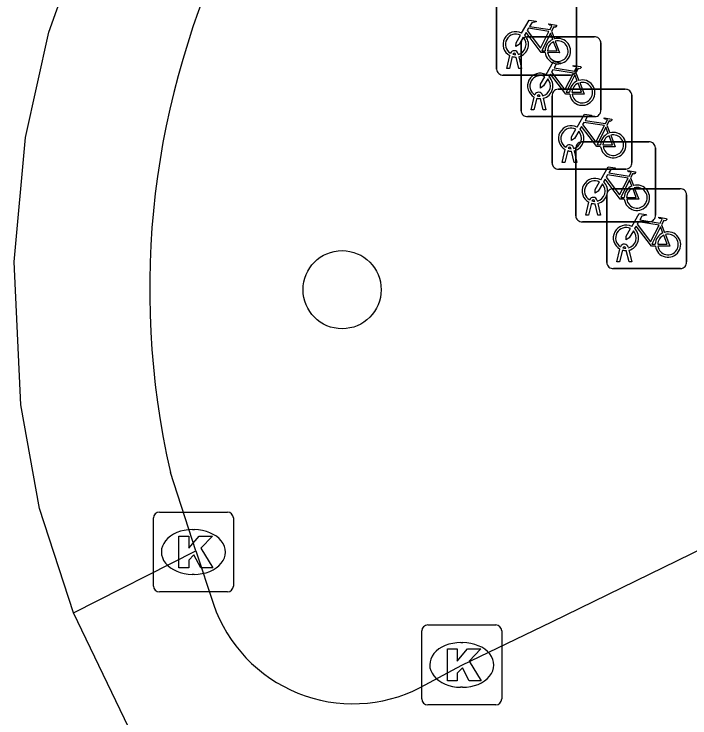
# Model space of a CAD drawing. Extents: x 160457 to 162082, y 388340 to 389736.
# Drawn here: x 161123.02 to 161131.49, y 389085.64 to 389094.45 of the extents above; entities that cross this region are included whole.
import ezdxf

# ---------------------------------------------------------------- set-up
doc = ezdxf.new("R2010")
doc.units = 0
for name, color, linetype in [('IMGEO_Boom', 7, 'Continuous'), ('IMGEO_Fietsenrek', 7, 'Continuous'), ('IMGEO_Kolk', 7, 'Continuous'), ('IMGEO_Rijbaan_lokaal_gesloten', 7, 'Continuous')]:
    doc.layers.add(name, color=color, linetype=linetype)

msp = doc.modelspace()

# ---------------------------------------------------------------- linework, layer by layer
at = {"layer": 'IMGEO_Boom'}
msp.add_circle((161127.132, 389091.001), 0.4892, dxfattribs=at)
at = {"layer": 'IMGEO_Fietsenrek'}
for p, q in [((161129.0665, 389093.7619), (161129.0665, 389094.6028)), ((161129.0665, 389094.6028), (161129.0665, 389093.7619)), ((161130.0655, 389094.6121), (161130.0655, 389093.7712)), ((161130.0655, 389093.7712), (161130.0655, 389094.6121)), ((161129.7532, 389094.2362), (161129.7895, 389094.141)), ((161129.4469, 389094.1665), (161130.2878, 389094.1665)), ((161130.2878, 389094.1665), (161129.4469, 389094.1665)), ((161129.3725, 389093.2419), (161129.3725, 389094.0828)), ((161129.3725, 389094.0828), (161129.3725, 389093.2419)), ((161130.3715, 389094.0921), (161130.3715, 389093.2512)), ((161130.3715, 389093.2512), (161130.3715, 389094.0921)), ((161129.1935, 389093.7713), (161129.2318, 389093.9313)), ((161129.2622, 389093.9191), (161129.2269, 389093.7713)), ((161129.3039, 389093.9429), (161129.3029, 389093.9472)), ((161129.3346, 389093.9544), (161129.3364, 389093.9465)), ((161129.345, 389093.7713), (161129.3111, 389093.913)), ((161129.3434, 389093.9173), (161129.3784, 389093.7713)), ((161129.2269, 389093.7713), (161129.1935, 389093.7713)), ((161129.3784, 389093.7713), (161129.345, 389093.7713)), ((161129.9911, 389093.6875), (161129.1502, 389093.6875)), ((161129.1502, 389093.6875), (161129.9911, 389093.6875)), ((161130.0592, 389093.7162), (161130.0955, 389093.621)), ((161129.8349, 389093.5095), (161130.6758, 389093.5095)), ((161130.6758, 389093.5095), (161129.8349, 389093.5095)), ((161129.4995, 389093.2513), (161129.5378, 389093.4113)), ((161129.5682, 389093.3991), (161129.5329, 389093.2513)), ((161129.6099, 389093.4229), (161129.6089, 389093.4272)), ((161129.651, 389093.2513), (161129.6171, 389093.393)), ((161129.6406, 389093.4344), (161129.6424, 389093.4265)), ((161129.6494, 389093.3973), (161129.6844, 389093.2513)), ((161129.7605, 389092.5849), (161129.7605, 389093.4258)), ((161129.7605, 389093.4258), (161129.7605, 389092.5849)), ((161130.7595, 389093.4351), (161130.7595, 389092.5942)), ((161130.7595, 389092.5942), (161130.7595, 389093.4351)), ((161129.5329, 389093.2513), (161129.4995, 389093.2513)), ((161129.6844, 389093.2513), (161129.651, 389093.2513)), ((161130.2971, 389093.1675), (161129.4562, 389093.1675)), ((161129.4562, 389093.1675), (161130.2971, 389093.1675)), ((161130.4472, 389093.0592), (161130.4835, 389092.964)), ((161130.0286, 389092.7774), (161130.0304, 389092.7695)), ((161130.1309, 389092.8505), (161130.9718, 389092.8505)), ((161130.9718, 389092.8505), (161130.1309, 389092.8505)), ((161131.0555, 389092.7761), (161131.0555, 389091.9352)), ((161131.0555, 389091.9352), (161131.0555, 389092.7761)), ((161129.8875, 389092.5943), (161129.9258, 389092.7543)), ((161129.9562, 389092.7421), (161129.9209, 389092.5943)), ((161129.9979, 389092.7659), (161129.9969, 389092.7702)), ((161130.039, 389092.5943), (161130.0051, 389092.736)), ((161130.0374, 389092.7403), (161130.0724, 389092.5943)), ((161130.0565, 389091.9259), (161130.0565, 389092.7668)), ((161130.0565, 389092.7668), (161130.0565, 389091.9259)), ((161130.6851, 389092.5105), (161129.8442, 389092.5105)), ((161129.8442, 389092.5105), (161130.6851, 389092.5105)), ((161129.9209, 389092.5943), (161129.8875, 389092.5943)), ((161130.0724, 389092.5943), (161130.039, 389092.5943)), ((161130.7432, 389092.4002), (161130.7795, 389092.305)), ((161130.5199, 389092.2645), (161131.3608, 389092.2645)), ((161131.3608, 389092.2645), (161130.5199, 389092.2645)), ((161130.4455, 389091.3399), (161130.4455, 389092.1808)), ((161130.4455, 389092.1808), (161130.4455, 389091.3399)), ((161131.4445, 389092.1901), (161131.4445, 389091.3492)), ((161131.4445, 389091.3492), (161131.4445, 389092.1901)), ((161130.1835, 389091.9353), (161130.2218, 389092.0953)), ((161130.2522, 389092.0831), (161130.2169, 389091.9353)), ((161130.2939, 389092.1069), (161130.2929, 389092.1112)), ((161130.335, 389091.9353), (161130.3011, 389092.077)), ((161130.3246, 389092.1184), (161130.3264, 389092.1105)), ((161130.3334, 389092.0813), (161130.3684, 389091.9353)), ((161130.2169, 389091.9353), (161130.1835, 389091.9353)), ((161130.3684, 389091.9353), (161130.335, 389091.9353)), ((161130.9811, 389091.8515), (161130.1402, 389091.8515)), ((161130.1402, 389091.8515), (161130.9811, 389091.8515)), ((161131.1322, 389091.8142), (161131.1685, 389091.719)), ((161130.5725, 389091.3493), (161130.6108, 389091.5093)), ((161130.6412, 389091.4971), (161130.6059, 389091.3493)), ((161130.6829, 389091.5209), (161130.6819, 389091.5252)), ((161130.724, 389091.3493), (161130.6901, 389091.491)), ((161130.7136, 389091.5324), (161130.7154, 389091.5245)), ((161130.7224, 389091.4953), (161130.7574, 389091.3493)), ((161130.6059, 389091.3493), (161130.5725, 389091.3493)), ((161130.7574, 389091.3493), (161130.724, 389091.3493)), ((161131.3701, 389091.2655), (161130.5292, 389091.2655)), ((161130.5292, 389091.2655), (161131.3701, 389091.2655))]:
    msp.add_line(p, q, dxfattribs=at)
for points in [[(161129.3791, 389094.2132), (161129.4738, 389094.3767), (161129.56, 389094.3629), (161129.5617, 389094.3542), (161129.5056, 389094.3433), (161129.4794, 389094.298), (161129.7346, 389094.2572)], [(161129.7217, 389094.232), (161129.4649, 389094.273), (161129.4482, 389094.2442), (161129.6152, 389094.0239), (161129.7217, 389094.232)], [(161129.7346, 389094.2572), (161129.7596, 389094.306), (161129.7545, 389094.31), (161129.7313, 389094.3137), (161129.7186, 389094.3212), (161129.7176, 389094.3243), (161129.7198, 389094.3289), (161129.8146, 389094.3138), (161129.8169, 389094.3035), (161129.8075, 389094.2911), (161129.7951, 389094.2847), (161129.7806, 389094.2909), (161129.7532, 389094.2362)], [(161129.3998, 389094.1607), (161129.3482, 389094.0715), (161129.3083, 389094.0455), (161129.3095, 389094.093), (161129.364, 389094.1872)], [(161129.6748, 389093.9685), (161129.6251, 389093.9686), (161129.4344, 389094.2203), (161129.4154, 389094.1875)], [(161129.7697, 389094.134), (161129.7404, 389094.2108), (161129.631, 389093.9927), (161129.6737, 389093.9926)], [(161129.7037, 389093.9925), (161129.8236, 389093.9923), (161129.7804, 389094.1059)], [(161129.8002, 389094.1128), (161129.8552, 389093.9682), (161129.7051, 389093.9685)], [(161129.6851, 389093.6932), (161129.7798, 389093.8567), (161129.866, 389093.8429), (161129.8677, 389093.8342), (161129.8116, 389093.8233), (161129.7854, 389093.778), (161130.0406, 389093.7372)], [(161130.0277, 389093.712), (161129.7709, 389093.753), (161129.7542, 389093.7242), (161129.9212, 389093.5039), (161130.0277, 389093.712)], [(161130.0406, 389093.7372), (161130.0656, 389093.786), (161130.0605, 389093.79), (161130.0373, 389093.7937), (161130.0246, 389093.8012), (161130.0236, 389093.8043), (161130.0258, 389093.8089), (161130.1206, 389093.7938), (161130.1229, 389093.7835), (161130.1135, 389093.7711), (161130.1011, 389093.7647), (161130.0866, 389093.7709), (161130.0592, 389093.7162)], [(161129.7058, 389093.6407), (161129.6542, 389093.5515), (161129.6143, 389093.5255), (161129.6155, 389093.573), (161129.67, 389093.6672)], [(161129.9808, 389093.4485), (161129.9311, 389093.4486), (161129.7404, 389093.7003), (161129.7214, 389093.6675)], [(161130.0757, 389093.614), (161130.0464, 389093.6908), (161129.937, 389093.4727), (161129.9797, 389093.4726)], [(161130.0097, 389093.4725), (161130.1296, 389093.4723), (161130.0864, 389093.5859)], [(161130.1062, 389093.5928), (161130.1612, 389093.4482), (161130.0111, 389093.4485)], [(161130.0731, 389093.0362), (161130.1678, 389093.1997), (161130.254, 389093.1859), (161130.2557, 389093.1772), (161130.1996, 389093.1663), (161130.1734, 389093.121), (161130.4286, 389093.0802)], [(161130.4286, 389093.0802), (161130.4536, 389093.129), (161130.4485, 389093.133), (161130.4253, 389093.1367), (161130.4126, 389093.1442), (161130.4116, 389093.1473), (161130.4138, 389093.1519), (161130.5086, 389093.1368), (161130.5109, 389093.1265), (161130.5015, 389093.1141), (161130.4891, 389093.1077), (161130.4746, 389093.1139), (161130.4472, 389093.0592)], [(161130.3688, 389092.7915), (161130.3191, 389092.7916), (161130.1284, 389093.0433), (161130.1094, 389093.0105)], [(161130.4157, 389093.055), (161130.1589, 389093.096), (161130.1422, 389093.0672), (161130.3092, 389092.8469), (161130.4157, 389093.055)], [(161130.0938, 389092.9837), (161130.0422, 389092.8945), (161130.0023, 389092.8685), (161130.0035, 389092.916), (161130.058, 389093.0102)], [(161130.4637, 389092.957), (161130.4344, 389093.0338), (161130.325, 389092.8157), (161130.3677, 389092.8156)], [(161130.3977, 389092.8155), (161130.5176, 389092.8153), (161130.4744, 389092.9289)], [(161130.4942, 389092.9358), (161130.5492, 389092.7912), (161130.3991, 389092.7915)], [(161130.3691, 389092.3772), (161130.4638, 389092.5407), (161130.55, 389092.5269), (161130.5517, 389092.5182), (161130.4956, 389092.5073), (161130.4694, 389092.462), (161130.7246, 389092.4212)], [(161130.7117, 389092.396), (161130.4549, 389092.437), (161130.4382, 389092.4082), (161130.6052, 389092.1879), (161130.7117, 389092.396)], [(161130.7246, 389092.4212), (161130.7496, 389092.47), (161130.7445, 389092.474), (161130.7213, 389092.4777), (161130.7086, 389092.4852), (161130.7076, 389092.4883), (161130.7098, 389092.4929), (161130.8046, 389092.4778), (161130.8069, 389092.4675), (161130.7975, 389092.4551), (161130.7851, 389092.4487), (161130.7706, 389092.4549), (161130.7432, 389092.4002)], [(161130.3898, 389092.3247), (161130.3382, 389092.2355), (161130.2983, 389092.2095), (161130.2995, 389092.257), (161130.354, 389092.3512)], [(161130.6648, 389092.1325), (161130.6151, 389092.1326), (161130.4244, 389092.3843), (161130.4054, 389092.3515)], [(161130.7597, 389092.298), (161130.7304, 389092.3748), (161130.621, 389092.1567), (161130.6637, 389092.1566)], [(161130.6937, 389092.1565), (161130.8136, 389092.1563), (161130.7704, 389092.2699)], [(161130.7902, 389092.2768), (161130.8452, 389092.1322), (161130.6951, 389092.1325)], [(161130.7581, 389091.7912), (161130.8528, 389091.9547), (161130.939, 389091.9409), (161130.9407, 389091.9322), (161130.8846, 389091.9213), (161130.8584, 389091.876), (161131.1136, 389091.8352)], [(161131.1136, 389091.8352), (161131.1386, 389091.884), (161131.1335, 389091.888), (161131.1103, 389091.8917), (161131.0976, 389091.8992), (161131.0966, 389091.9023), (161131.0988, 389091.9069), (161131.1936, 389091.8918), (161131.1959, 389091.8815), (161131.1865, 389091.8691), (161131.1741, 389091.8627), (161131.1596, 389091.8689), (161131.1322, 389091.8142)], [(161131.1007, 389091.81), (161130.8439, 389091.851), (161130.8272, 389091.8222), (161130.9942, 389091.6019), (161131.1007, 389091.81)], [(161130.7788, 389091.7387), (161130.7272, 389091.6495), (161130.6873, 389091.6235), (161130.6885, 389091.671), (161130.743, 389091.7652)], [(161131.0538, 389091.5465), (161131.0041, 389091.5466), (161130.8134, 389091.7983), (161130.7944, 389091.7655)], [(161131.1487, 389091.712), (161131.1194, 389091.7888), (161131.01, 389091.5707), (161131.0527, 389091.5706)], [(161131.0827, 389091.5705), (161131.2026, 389091.5703), (161131.1594, 389091.6839)], [(161131.1792, 389091.6908), (161131.2342, 389091.5462), (161131.0841, 389091.5465)]]:
    msp.add_lwpolyline(points, dxfattribs=at)
for centre, radius, start, end in [((161129.3061, 389094.0719), 0.159, 62.67661, 242.13685), ((161129.3061, 389094.0719), 0.129, 63.31916, 238.90302), ((161129.3061, 389094.0719), 0.159, 283.5766, 46.60424), ((161129.3061, 389094.0719), 0.129, 283.60429, 43.43025), ((161129.4502, 389094.0886), 0.0779, 92.4484, 184.28452), ((161129.4502, 389094.0886), 0.0779, 92.4484, 184.28452), ((161129.8327, 389093.9879), 0.159, 113.3408, 178.32165), ((161129.8327, 389093.9879), 0.159, 187.0065, 105.77075), ((161129.8327, 389093.9879), 0.129, 113.92302, 177.95563), ((161129.8327, 389093.9879), 0.129, 188.67146, 104.58832), ((161130.2936, 389094.0888), 0.0779, 2.4484, 94.28452), ((161130.2936, 389094.0888), 0.0779, 2.4484, 94.28452), ((161129.2859, 389093.9433), 0.0499, 12.8025, 158.69338), ((161129.3061, 389094.0719), 0.159, 253.99666, 271.78671), ((161129.2859, 389093.9433), 0.0174, 12.8025, 163.45023), ((161129.3061, 389094.0719), 0.129, 253.41502, 269.02044), ((161129.1444, 389093.7652), 0.0779, 182.4484, 274.28452), ((161129.1444, 389093.7652), 0.0779, 182.4484, 274.28452), ((161129.9878, 389093.7654), 0.0779, 272.4484, 4.28452), ((161129.9878, 389093.7654), 0.0779, 272.4484, 4.28452), ((161129.6121, 389093.5519), 0.159, 62.67661, 242.13685), ((161129.6121, 389093.5519), 0.129, 63.31916, 238.90302), ((161129.6121, 389093.5519), 0.159, 283.5766, 46.60424), ((161129.6121, 389093.5519), 0.129, 283.60429, 43.43025), ((161130.1387, 389093.4679), 0.159, 113.3408, 178.32165), ((161130.1387, 389093.4679), 0.159, 187.0065, 105.77075), ((161130.1387, 389093.4679), 0.129, 113.92302, 177.95563), ((161130.1387, 389093.4679), 0.129, 188.67146, 104.58832), ((161129.8382, 389093.4316), 0.0779, 92.4484, 184.28452), ((161129.8382, 389093.4316), 0.0779, 92.4484, 184.28452), ((161130.6816, 389093.4318), 0.0779, 2.4484, 94.28452), ((161130.6816, 389093.4318), 0.0779, 2.4484, 94.28452), ((161129.5919, 389093.4233), 0.0499, 12.8025, 158.69338), ((161129.6121, 389093.5519), 0.159, 253.99666, 271.78671), ((161129.5919, 389093.4233), 0.0174, 12.8025, 163.45023), ((161129.6121, 389093.5519), 0.129, 253.41502, 269.02044), ((161129.4504, 389093.2452), 0.0779, 182.4484, 274.28452), ((161129.4504, 389093.2452), 0.0779, 182.4484, 274.28452), ((161130.2938, 389093.2454), 0.0779, 272.4484, 4.28452), ((161130.2938, 389093.2454), 0.0779, 272.4484, 4.28452), ((161130.0001, 389092.8949), 0.159, 62.67661, 242.13685), ((161130.0001, 389092.8949), 0.129, 63.31916, 238.90302), ((161130.0001, 389092.8949), 0.129, 283.60429, 43.43025), ((161130.0001, 389092.8949), 0.159, 283.5766, 46.60424), ((161130.5267, 389092.8109), 0.159, 113.3408, 178.32165), ((161130.5267, 389092.8109), 0.159, 187.0065, 105.77075), ((161130.5267, 389092.8109), 0.129, 113.92302, 177.95563), ((161130.5267, 389092.8109), 0.129, 188.67146, 104.58832), ((161129.9799, 389092.7663), 0.0499, 12.8025, 158.69338), ((161129.9799, 389092.7663), 0.0174, 12.8025, 163.45023), ((161130.1342, 389092.7726), 0.0779, 92.4484, 184.28452), ((161130.1342, 389092.7726), 0.0779, 92.4484, 184.28452), ((161130.9776, 389092.7728), 0.0779, 2.4484, 94.28452), ((161130.9776, 389092.7728), 0.0779, 2.4484, 94.28452), ((161130.0001, 389092.8949), 0.159, 253.99666, 271.78671), ((161130.0001, 389092.8949), 0.129, 253.41502, 269.02044), ((161129.8384, 389092.5882), 0.0779, 182.4484, 274.28452), ((161129.8384, 389092.5882), 0.0779, 182.4484, 274.28452), ((161130.6818, 389092.5884), 0.0779, 272.4484, 4.28452), ((161130.6818, 389092.5884), 0.0779, 272.4484, 4.28452), ((161130.2961, 389092.2359), 0.159, 62.67661, 242.13685), ((161130.2961, 389092.2359), 0.129, 63.31916, 238.90302), ((161130.2961, 389092.2359), 0.159, 283.5766, 46.60424), ((161130.2961, 389092.2359), 0.129, 283.60429, 43.43025), ((161130.5232, 389092.1866), 0.0779, 92.4484, 184.28452), ((161130.5232, 389092.1866), 0.0779, 92.4484, 184.28452), ((161130.8227, 389092.1519), 0.159, 113.3408, 178.32165), ((161130.8227, 389092.1519), 0.159, 187.0065, 105.77075), ((161130.8227, 389092.1519), 0.129, 113.92302, 177.95563), ((161130.8227, 389092.1519), 0.129, 188.67146, 104.58832), ((161131.3666, 389092.1868), 0.0779, 2.4484, 94.28452), ((161131.3666, 389092.1868), 0.0779, 2.4484, 94.28452), ((161130.2759, 389092.1073), 0.0499, 12.8025, 158.69338), ((161130.2961, 389092.2359), 0.159, 253.99666, 271.78671), ((161130.2759, 389092.1073), 0.0174, 12.8025, 163.45023), ((161130.2961, 389092.2359), 0.129, 253.41502, 269.02044), ((161130.1344, 389091.9292), 0.0779, 182.4484, 274.28452), ((161130.1344, 389091.9292), 0.0779, 182.4484, 274.28452), ((161130.9778, 389091.9294), 0.0779, 272.4484, 4.28452), ((161130.9778, 389091.9294), 0.0779, 272.4484, 4.28452), ((161130.6851, 389091.6499), 0.159, 62.67661, 242.13685), ((161130.6851, 389091.6499), 0.129, 63.31916, 238.90302), ((161130.6851, 389091.6499), 0.129, 283.60429, 43.43025), ((161130.6851, 389091.6499), 0.159, 283.5766, 46.60424), ((161131.2117, 389091.5659), 0.159, 187.0065, 105.77075), ((161131.2117, 389091.5659), 0.159, 113.3408, 178.32165), ((161131.2117, 389091.5659), 0.129, 113.92302, 177.95563), ((161131.2117, 389091.5659), 0.129, 188.67146, 104.58832), ((161130.6649, 389091.5213), 0.0499, 12.8025, 158.69338), ((161130.6851, 389091.6499), 0.159, 253.99666, 271.78671), ((161130.6649, 389091.5213), 0.0174, 12.8025, 163.45023), ((161130.6851, 389091.6499), 0.129, 253.41502, 269.02044), ((161130.5234, 389091.3432), 0.0779, 182.4484, 274.28452), ((161130.5234, 389091.3432), 0.0779, 182.4484, 274.28452), ((161131.3668, 389091.3434), 0.0779, 272.4484, 4.28452), ((161131.3668, 389091.3434), 0.0779, 272.4484, 4.28452)]:
    msp.add_arc(centre, radius, start, end, dxfattribs=at)
at = {"layer": 'IMGEO_Kolk'}
for p, q in [((161124.8439, 389088.2175), (161125.6961, 389088.2175)), ((161124.7695, 389087.2909), (161124.7695, 389088.1431)), ((161125.7705, 389088.1431), (161125.7705, 389087.2909)), ((161125.2575, 389087.9967), (161125.2825, 389087.9967)), ((161125.2795, 389087.4373), (161125.2546, 389087.4373)), ((161125.6961, 389087.2165), (161124.8439, 389087.2165)), ((161128.2039, 389086.8035), (161129.0561, 389086.8035)), ((161128.1295, 389085.8769), (161128.1295, 389086.7291)), ((161129.1305, 389086.7291), (161129.1305, 389085.8769)), ((161128.6175, 389086.5827), (161128.6425, 389086.5827)), ((161128.6395, 389086.0233), (161128.6146, 389086.0233)), ((161129.0561, 389085.8025), (161128.2039, 389085.8025))]:
    msp.add_line(p, q, dxfattribs=at)
for points in [[(161124.8439, 389088.2175), (161125.6961, 389088.2175)], [(161124.7695, 389087.2909), (161124.7695, 389088.1431)], [(161125.7705, 389088.1431), (161125.7705, 389087.2909)], [(161125.0897, 389087.917), (161125.2132, 389087.917), (161125.2132, 389087.7658), (161125.3428, 389087.917), (161125.5074, 389087.917), (161125.3613, 389087.7661), (161125.5139, 389087.517), (161125.3616, 389087.517), (161125.2773, 389087.6812), (161125.2132, 389087.6142), (161125.2132, 389087.517), (161125.0897, 389087.517), (161125.0897, 389087.917)], [(161125.6961, 389087.2165), (161124.8439, 389087.2165)], [(161128.2039, 389086.8035), (161129.0561, 389086.8035)], [(161128.1295, 389085.8769), (161128.1295, 389086.7291)], [(161129.1305, 389086.7291), (161129.1305, 389085.8769)], [(161128.4497, 389086.503), (161128.5732, 389086.503), (161128.5732, 389086.3518), (161128.7028, 389086.503), (161128.8674, 389086.503), (161128.7213, 389086.3521), (161128.8739, 389086.103), (161128.7216, 389086.103), (161128.6373, 389086.2672), (161128.5732, 389086.2002), (161128.5732, 389086.103), (161128.4497, 389086.103), (161128.4497, 389086.503)], [(161129.0561, 389085.8025), (161128.2039, 389085.8025)]]:
    msp.add_lwpolyline(points, dxfattribs=at)
for centre, start, end in [((161124.846, 389088.141), 91.55205, 178.44795), ((161124.846, 389088.141), 91.55205, 178.44795), ((161125.694, 389088.141), 1.55205, 88.44795), ((161125.694, 389088.141), 1.55205, 88.44795), ((161124.846, 389087.293), 181.55205, 268.44795), ((161124.846, 389087.293), 181.55205, 268.44795), ((161125.694, 389087.293), 271.55205, 358.44795), ((161125.694, 389087.293), 271.55205, 358.44795), ((161128.206, 389086.727), 91.55205, 178.44795), ((161128.206, 389086.727), 91.55205, 178.44795), ((161129.054, 389086.727), 1.55205, 88.44795), ((161129.054, 389086.727), 1.55205, 88.44795), ((161128.206, 389085.879), 181.55205, 268.44795), ((161128.206, 389085.879), 181.55205, 268.44795), ((161129.054, 389085.879), 271.55205, 358.44795), ((161129.054, 389085.879), 271.55205, 358.44795)]:
    msp.add_arc(centre, 0.0765, start, end, dxfattribs=at)
for centre, major_axis, ratio, start_param, end_param in [((161125.256, 389087.717), (-0.3872, 0.002), 0.722429, 4.712389, 7.853982), ((161125.281, 389087.717), (-0.3901, 0.002), 0.717154, 1.570796, 4.712389), ((161128.616, 389086.303), (-0.3872, 0.002), 0.722429, 4.712389, 7.853982), ((161128.641, 389086.303), (-0.3901, 0.002), 0.717154, 1.570796, 4.712389)]:
    msp.add_ellipse(centre, major_axis=major_axis, ratio=ratio, start_param=start_param, end_param=end_param, dxfattribs=at)
at = {"layer": 'IMGEO_Rijbaan_lokaal_gesloten'}
for points in [[(161123.768, 389086.956), (161123.342, 389088.26), (161123.108, 389089.558), (161123.025, 389091.351), (161123.17, 389092.905), (161123.462, 389094.224), (161124.018, 389095.791), (161124.815, 389097.303), (161125.94, 389098.832), (161127.025, 389099.924), (161128.176, 389100.838), (161128.868, 389101.28), (161154.523, 389113.915), (161156.045, 389114.522), (161157.29, 389114.858), (161159.272, 389115.095), (161160.037, 389115.108), (161161.394, 389114.99), (161163.473, 389114.516), (161164.852, 389113.961), (161166.146, 389113.243), (161166.866, 389112.75), (161167.934, 389111.869), (161168.678, 389111.12)], [(161128.109, 389086.019), (161128.631, 389086.302), (161129.757, 389086.843), (161147.082, 389095.303), (161158.1, 389100.699)], [(161125.302, 389087.733), (161124.983, 389088.712)], [(161123.768, 389086.956), (161125.302, 389087.733)], [(161125.302, 389087.733), (161125.521, 389087.063)], [(161129.137, 389075.801), (161123.768, 389086.956)]]:
    msp.add_lwpolyline(points, dxfattribs=at)
for centre, radius, start, end in [((161134.9651, 389091.0036), 10.2418, 115.326, 192.92936), ((161127.2684, 389087.665), 1.8482, 199.00971, 297.05196)]:
    msp.add_arc(centre, radius, start, end, dxfattribs=at)

doc.saveas('drawing.dxf')
